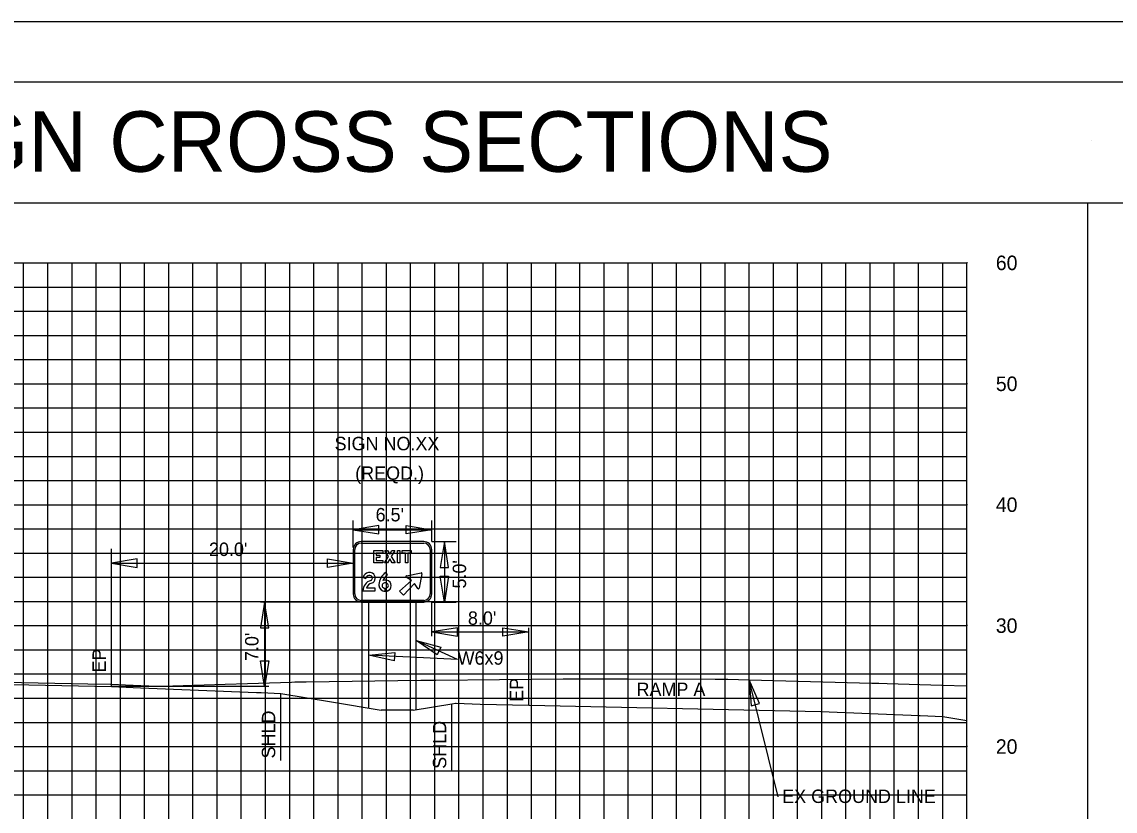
# Model space of a CAD drawing. Extents: x 2193008 to 2198143, y 1236112 to 1237864.
# Drawn here: x 2195976.6 to 2196067, y 1237272.8 to 1237338 of the extents above; entities that cross this region are included whole.
import ezdxf

# ---------------------------------------------------------------- set-up
doc = ezdxf.new("R2010")
doc.units = 0
for name, color, linetype in [('3', 7, 'Continuous'), ('31', 7, 'Continuous'), ('60', 7, 'Continuous'), ('ANNO-SHT', 7, 'Continuous'), ('DRAINAGE', 7, 'Continuous'), ('GSBWFILL', 7, 'Continuous'), ('GSCOLORFILL', 7, 'Continuous'), ('GSDIMS', 7, 'Continuous'), ('GSOUTLINE', 7, 'Continuous'), ('Level 1', 7, 'Continuous'), ('Level 55', 7, 'Continuous'), ('Level 61', 7, 'Continuous'), ('M-ROADS', 7, 'Continuous'), ('SHT-BNDRY', 7, 'Continuous')]:
    doc.layers.add(name, color=color, linetype=linetype)

# ---------------------------------------------------------------- blocks, each defined once
blk = doc.blocks.new('SC47208')
at = {"layer": 'Level 1'}
blk.add_line((0, 0), (0, 0), dxfattribs=at)

msp = doc.modelspace()

# ---------------------------------------------------------------- linework, layer by layer
msp.add_lwpolyline([(2195914.707, 1237133.046), (2196214.707, 1237133.046), (2196214.707, 1237323.046), (2195914.707, 1237323.046)], close=True)
at = {"layer": '3'}
for p, q in [((2196064.707, 1237228.046), (2196064.707, 1237323.046)), ((2195983.962, 1237283.059), (2195983.962, 1237294.466)), ((2196010.456, 1237287.233), (2196010.456, 1237290.059)), ((2196018.474, 1237281.53), (2196018.474, 1237287.928)), ((2196012.588, 1237285.291), (2196009.156, 1237286.882)), ((2196012.588, 1237285.291), (2196005.262, 1237285.65)), ((2196039.111, 1237273.935), (2196036.711, 1237283.62))]:
    msp.add_line(p, q, dxfattribs=at)
at = {"layer": '60'}
for p, q in [((2196054.707, 1237258.106), (2196054.707, 1237318.106)), ((2196054.767, 1237318.106), (2196054.707, 1237318.106)), ((2196054.767, 1237308.106), (2196054.707, 1237308.106)), ((2196054.767, 1237298.106), (2196054.707, 1237298.106)), ((2196054.767, 1237288.106), (2196054.707, 1237288.106)), ((2196008.923, 1237281.116), (2196006.263, 1237281.116)), ((2196054.767, 1237278.106), (2196054.707, 1237278.106))]:
    msp.add_line(p, q, dxfattribs=at)
for points in [[(2195924.707, 1237282.958), (2195925.957, 1237282.958), (2195937.962, 1237283.451), (2195945.964, 1237283.771), (2195947.962, 1237283.851), (2195957.565, 1237283.64), (2195959.962, 1237283.587), (2195962.364, 1237283.534), (2195971.961, 1237283.323), (2195974.365, 1237283.27), (2195983.962, 1237283.059), (2195986.365, 1237282.963), (2195995.962, 1237282.579), (2195996.362, 1237282.563), (2195997.962, 1237282.499)], [(2195997.962, 1237282.499), (2196002.171, 1237281.798), (2196006.263, 1237281.116)], [(2196008.923, 1237281.116), (2196012.108, 1237281.643), (2196012.432, 1237281.697), (2196012.461, 1237281.696), (2196014.446, 1237281.617), (2196018.474, 1237281.53), (2196018.474, 1237281.53), (2196018.478, 1237281.53), (2196018.55, 1237281.528), (2196041.338, 1237281.025), (2196042.645, 1237280.996), (2196050.099, 1237280.698), (2196050.702, 1237280.674), (2196050.856, 1237280.667), (2196052.716, 1237280.593), (2196054.707, 1237280.263)]]:
    msp.add_lwpolyline(points, dxfattribs=at)
at = {"layer": 'GSBWFILL'}
for p, q in [((2196006.785, 1237292.304), (2196006.646, 1237292.499)), ((2196004.779, 1237292.099), (2196005.009, 1237292.012)), ((2196005.788, 1237291.214), (2196005.055, 1237291.214)), ((2196006.607, 1237291.188), (2196006.607, 1237290.948)), ((2196006.607, 1237290.948), (2196006.607, 1237291.188)), ((2196006.607, 1237291.188), (2196006.607, 1237291.188))]:
    msp.add_line(p, q, dxfattribs=at)
for points in [[(2196006.4, 1237294.305), (2196006.4, 1237294.105), (2196005.87, 1237294.105), (2196005.87, 1237293.945), (2196006.17, 1237293.945), (2196006.17, 1237293.745), (2196005.87, 1237293.745), (2196005.87, 1237293.505), (2196006.41, 1237293.505), (2196006.41, 1237293.306), (2196005.671, 1237293.306), (2196005.671, 1237294.305)], [(2196007.185, 1237293.306), (2196006.984, 1237293.634), (2196006.784, 1237293.306), (2196006.55, 1237293.306), (2196006.867, 1237293.826), (2196006.575, 1237294.305), (2196006.809, 1237294.305), (2196006.984, 1237294.017), (2196007.16, 1237294.305), (2196007.394, 1237294.305), (2196007.101, 1237293.826), (2196007.419, 1237293.306)], [(2196007.629, 1237294.305), (2196007.828, 1237294.305), (2196007.828, 1237293.306), (2196007.629, 1237293.306)], [(2196008.478, 1237293.306), (2196008.278, 1237293.306), (2196008.278, 1237294.105), (2196008.008, 1237294.105), (2196008.008, 1237294.305), (2196008.747, 1237294.305), (2196008.747, 1237294.105), (2196008.478, 1237294.105)]]:
    msp.add_lwpolyline(points, close=True, dxfattribs=at)
for points in [[(2196008.372, 1237292.232), (2196009.568, 1237292.463)], [(2196009.647, 1237292.384), (2196009.415, 1237291.197)], [(2196009.292, 1237291.175), (2196009.031, 1237291.597), (2196008.13, 1237290.62), (2196007.79, 1237290.956), (2196008.775, 1237291.851), (2196008.35, 1237292.11)], [(2196004.769, 1237290.975), (2196005.788, 1237290.975), (2196005.788, 1237291.214)]]:
    msp.add_lwpolyline(points, dxfattribs=at)
for centre, major_axis, ratio, start_param, end_param in [((2196005.271, 1237291.997), (0, 0.502), 0.999993, 0.087066, 1.367251), ((2196005.271, 1237291.997), (0, 0.262), 0.999993, 0.087066, 1.512721), ((2196005.278, 1237291.911), (0, 0.588), 0.999993, 5.803457, 6.370252), ((2196005.278, 1237291.911), (0, 0.348), 0.999993, 5.803457, 6.370252), ((2196005.345, 1237292.041), (0, 0.202), 0.999993, 3.458109, 5.803457), ((2196005.345, 1237292.041), (0, 0.442), 0.999993, 3.458123, 5.803457), ((2196007.419, 1237291.413), (0, 1.334), 0.999996, 0.618745, 1.503087), ((2196007.419, 1237291.413), (0, 1.094), 0.999996, 0.618745, 1.170681), ((2196008.385, 1237292.167), (0.0674, 0), 0.992222, 1.762394, 4.16288), ((2196009.581, 1237292.397), (0.0674, 0), 0.992222, 6.091588, 8.045579), ((2196005.698, 1237290.966), (0, 0.929), 0.999993, 0.316557, 1.561011), ((2196005.698, 1237290.966), (0, 0.689), 0.999993, 0.316562, 1.201505), ((2196006.607, 1237291.468), (0, 0.52), 0.999996, 1.503087, 3.14268), ((2196006.543, 1237291.413), (0, 0.195), 0.999996, 0.87305, 2.268543), ((2196006.607, 1237291.359), (0, 0.279), 0.999996, 5.410135, 7.156235), ((2196006.607, 1237291.359), (0, 0.518), 0.999996, 5.410135, 6.670669), ((2196006.672, 1237291.413), (0, 0.195), 0.999996, 4.014643, 5.410135), ((2196006.672, 1237291.413), (0, 0.435), 0.999996, 4.007952, 5.410135), ((2196006.607, 1237291.467), (0, 0.279), 0.999996, 2.268543, 3.141593), ((2196006.607, 1237291.467), (0, 0.279), 0.999996, 3.141862, 4.014643), ((2196006.607, 1237291.468), (0, 0.52), 0.999996, 3.142824, 4.007952), ((2196009.349, 1237291.21), (0.0674, 0), 0.992222, 3.691101, 6.091588)]:
    msp.add_ellipse(centre, major_axis=major_axis, ratio=ratio, start_param=start_param, end_param=end_param, dxfattribs=at)
at = {"layer": 'GSCOLORFILL'}
for p, q in [((2196009.79, 1237295.054), (2196004.628, 1237295.054)), ((2196003.962, 1237294.388), (2196003.962, 1237290.725)), ((2196004.087, 1237290.725), (2196004.087, 1237294.388)), ((2196004.628, 1237294.929), (2196009.79, 1237294.929)), ((2196010.331, 1237294.388), (2196010.331, 1237290.725)), ((2196010.456, 1237290.725), (2196010.456, 1237294.388)), ((2196006.785, 1237292.304), (2196006.646, 1237292.499)), ((2196004.779, 1237292.099), (2196005.009, 1237292.012)), ((2196005.788, 1237291.214), (2196005.055, 1237291.214)), ((2196006.607, 1237291.188), (2196006.607, 1237290.948)), ((2196006.607, 1237290.948), (2196006.607, 1237291.188)), ((2196006.607, 1237291.188), (2196006.607, 1237291.188)), ((2196004.628, 1237290.059), (2196004.628, 1237290.184)), ((2196009.79, 1237290.184), (2196004.63, 1237290.184)), ((2196004.63, 1237290.184), (2196004.63, 1237290.059)), ((2196004.63, 1237290.059), (2196009.79, 1237290.059))]:
    msp.add_line(p, q, dxfattribs=at)
for points in [[(2196006.4, 1237294.305), (2196006.4, 1237294.105), (2196005.87, 1237294.105), (2196005.87, 1237293.945), (2196006.17, 1237293.945), (2196006.17, 1237293.745), (2196005.87, 1237293.745), (2196005.87, 1237293.505), (2196006.41, 1237293.505), (2196006.41, 1237293.306), (2196005.671, 1237293.306), (2196005.671, 1237294.305)], [(2196007.185, 1237293.306), (2196006.984, 1237293.634), (2196006.784, 1237293.306), (2196006.55, 1237293.306), (2196006.867, 1237293.826), (2196006.575, 1237294.305), (2196006.809, 1237294.305), (2196006.984, 1237294.017), (2196007.16, 1237294.305), (2196007.394, 1237294.305), (2196007.101, 1237293.826), (2196007.419, 1237293.306)], [(2196007.629, 1237294.305), (2196007.828, 1237294.305), (2196007.828, 1237293.306), (2196007.629, 1237293.306)], [(2196008.478, 1237293.306), (2196008.278, 1237293.306), (2196008.278, 1237294.105), (2196008.008, 1237294.105), (2196008.008, 1237294.305), (2196008.747, 1237294.305), (2196008.747, 1237294.105), (2196008.478, 1237294.105)]]:
    msp.add_lwpolyline(points, close=True, dxfattribs=at)
for points in [[(2196008.372, 1237292.232), (2196009.568, 1237292.463)], [(2196009.647, 1237292.384), (2196009.415, 1237291.197)], [(2196009.292, 1237291.175), (2196009.031, 1237291.597), (2196008.13, 1237290.62), (2196007.79, 1237290.956), (2196008.775, 1237291.851), (2196008.35, 1237292.11)], [(2196004.769, 1237290.975), (2196005.788, 1237290.975), (2196005.788, 1237291.214)]]:
    msp.add_lwpolyline(points, dxfattribs=at)
for centre, radius, start, end in [((2196004.628, 1237294.388), 0.666, 90, 180), ((2196009.79, 1237294.388), 0.666, 0, 90), ((2196004.628, 1237294.388), 0.541, 90, 180), ((2196009.79, 1237294.388), 0.541, 0, 90), ((2196004.628, 1237290.725), 0.666, 180, 270), ((2196004.628, 1237290.725), 0.541, 180, 270), ((2196009.79, 1237290.725), 0.666, 270, 0), ((2196009.79, 1237290.725), 0.541, 270, 0)]:
    msp.add_arc(centre, radius, start, end, dxfattribs=at)
for centre, major_axis, ratio, start_param, end_param in [((2196005.271, 1237291.997), (0, 0.502), 0.999993, 0.087066, 1.367251), ((2196005.271, 1237291.997), (0, 0.262), 0.999993, 0.087066, 1.512721), ((2196005.278, 1237291.911), (0, 0.588), 0.999993, 5.803457, 6.370252), ((2196005.278, 1237291.911), (0, 0.348), 0.999993, 5.803457, 6.370252), ((2196005.345, 1237292.041), (0, 0.202), 0.999993, 3.458109, 5.803457), ((2196005.345, 1237292.041), (0, 0.442), 0.999993, 3.458123, 5.803457), ((2196007.419, 1237291.413), (0, 1.334), 0.999996, 0.618745, 1.503087), ((2196007.419, 1237291.413), (0, 1.094), 0.999996, 0.618745, 1.170681), ((2196008.385, 1237292.167), (0.0674, 0), 0.992222, 1.762394, 4.16288), ((2196009.581, 1237292.397), (0.0674, 0), 0.992222, 6.091588, 8.045579), ((2196005.698, 1237290.966), (0, 0.929), 0.999993, 0.316557, 1.561011), ((2196005.698, 1237290.966), (0, 0.689), 0.999993, 0.316562, 1.201505), ((2196006.607, 1237291.468), (0, 0.52), 0.999996, 1.503087, 3.14268), ((2196006.543, 1237291.413), (0, 0.195), 0.999996, 0.87305, 2.268543), ((2196006.607, 1237291.359), (0, 0.279), 0.999996, 5.410135, 7.156235), ((2196006.607, 1237291.359), (0, 0.518), 0.999996, 5.410135, 6.670669), ((2196006.672, 1237291.413), (0, 0.195), 0.999996, 4.014643, 5.410135), ((2196006.672, 1237291.413), (0, 0.435), 0.999996, 4.007952, 5.410135), ((2196006.607, 1237291.467), (0, 0.279), 0.999996, 2.268543, 3.141593), ((2196006.607, 1237291.467), (0, 0.279), 0.999996, 3.141862, 4.014643), ((2196006.607, 1237291.468), (0, 0.52), 0.999996, 3.142824, 4.007952), ((2196009.349, 1237291.21), (0.0674, 0), 0.992222, 3.691101, 6.091588)]:
    msp.add_ellipse(centre, major_axis=major_axis, ratio=ratio, start_param=start_param, end_param=end_param, dxfattribs=at)
at = {"layer": 'GSDIMS'}
for p, q in [((2196003.962, 1237294.554), (2196003.962, 1237296.795)), ((2196010.456, 1237295.054), (2196010.456, 1237296.795)), ((2196003.962, 1237296.037), (2196010.456, 1237296.037)), ((2196010.456, 1237295.054), (2196012.482, 1237295.054)), ((2196011.498, 1237295.054), (2196011.498, 1237290.059)), ((2196005.262, 1237290.059), (2195996.282, 1237290.059)), ((2195996.63, 1237290.059), (2195996.63, 1237283.059)), ((2196005.262, 1237281.282), (2196005.262, 1237290.059)), ((2196009.156, 1237281.154), (2196009.156, 1237290.059)), ((2196010.456, 1237290.059), (2196012.482, 1237290.059)), ((2195996.977, 1237283.059), (2195983.962, 1237283.059)), ((2195997.962, 1237276.945), (2195997.962, 1237282.499)), ((2196012.108, 1237276.089), (2196012.108, 1237281.643))]:
    msp.add_line(p, q, dxfattribs=at)
for points in [[(2196003.962, 1237296.037), (2196006.091, 1237295.69), (2196006.091, 1237296.385)], [(2196010.456, 1237296.037), (2196008.327, 1237295.69), (2196008.327, 1237296.385)], [(2196011.498, 1237295.054), (2196011.151, 1237292.925), (2196011.845, 1237292.925)], [(2195983.962, 1237293.271), (2195986.091, 1237292.924), (2195986.091, 1237293.618)], [(2196003.962, 1237293.271), (2196001.834, 1237292.924), (2196001.834, 1237293.618)], [(2196011.498, 1237290.059), (2196011.151, 1237292.187), (2196011.845, 1237292.187)], [(2195996.63, 1237290.059), (2195996.282, 1237287.93), (2195996.977, 1237287.93)], [(2196010.456, 1237287.58), (2196012.584, 1237287.233), (2196012.584, 1237287.928)], [(2196018.474, 1237287.58), (2196016.345, 1237287.233), (2196016.345, 1237287.928)], [(2196009.156, 1237286.882), (2196011.22, 1237286.312), (2196010.911, 1237285.682)], [(2196005.262, 1237285.65), (2196007.389, 1237285.897), (2196007.34, 1237285.197)], [(2195996.63, 1237283.059), (2195996.282, 1237285.187), (2195996.977, 1237285.187)], [(2196036.711, 1237283.62), (2196036.879, 1237281.486), (2196037.556, 1237281.669)]]:
    msp.add_lwpolyline(points, close=True, dxfattribs=at)
at = {"layer": 'GSOUTLINE'}
for p, q in [((2196006.785, 1237292.304), (2196006.646, 1237292.499)), ((2196004.779, 1237292.099), (2196005.009, 1237292.012)), ((2196005.788, 1237291.214), (2196005.055, 1237291.214))]:
    msp.add_line(p, q, dxfattribs=at)
for points in [[(2196006.4, 1237294.305), (2196006.4, 1237294.105), (2196005.87, 1237294.105), (2196005.87, 1237293.945), (2196006.17, 1237293.945), (2196006.17, 1237293.745), (2196005.87, 1237293.745), (2196005.87, 1237293.505), (2196006.41, 1237293.505), (2196006.41, 1237293.306), (2196005.671, 1237293.306), (2196005.671, 1237294.305)], [(2196007.185, 1237293.306), (2196006.984, 1237293.634), (2196006.784, 1237293.306), (2196006.55, 1237293.306), (2196006.867, 1237293.826), (2196006.575, 1237294.305), (2196006.809, 1237294.305), (2196006.984, 1237294.017), (2196007.16, 1237294.305), (2196007.394, 1237294.305), (2196007.101, 1237293.826), (2196007.419, 1237293.306)], [(2196007.629, 1237294.305), (2196007.828, 1237294.305), (2196007.828, 1237293.306), (2196007.629, 1237293.306)], [(2196008.478, 1237293.306), (2196008.278, 1237293.306), (2196008.278, 1237294.105), (2196008.008, 1237294.105), (2196008.008, 1237294.305), (2196008.747, 1237294.305), (2196008.747, 1237294.105), (2196008.478, 1237294.105)]]:
    msp.add_lwpolyline(points, close=True, dxfattribs=at)
for points in [[(2196008.372, 1237292.232), (2196009.568, 1237292.463)], [(2196009.647, 1237292.384), (2196009.415, 1237291.197)], [(2196009.292, 1237291.175), (2196009.031, 1237291.597), (2196008.13, 1237290.62), (2196007.79, 1237290.956), (2196008.775, 1237291.851), (2196008.35, 1237292.11)], [(2196004.769, 1237290.975), (2196005.788, 1237290.975), (2196005.788, 1237291.214)]]:
    msp.add_lwpolyline(points, dxfattribs=at)
for centre, major_axis, ratio, start_param, end_param in [((2196005.271, 1237291.997), (0, 0.502), 0.999993, 0.087066, 1.367251), ((2196005.271, 1237291.997), (0, 0.262), 0.999993, 0.087066, 1.512721), ((2196005.278, 1237291.911), (0, 0.588), 0.999993, 5.803457, 6.370252), ((2196005.278, 1237291.911), (0, 0.348), 0.999993, 5.803457, 6.370252), ((2196005.345, 1237292.041), (0, 0.202), 0.999993, 3.458109, 5.803457), ((2196005.345, 1237292.041), (0, 0.442), 0.999993, 3.458123, 5.803457), ((2196007.419, 1237291.413), (0, 1.334), 0.999996, 0.618745, 1.503087), ((2196007.419, 1237291.413), (0, 1.094), 0.999996, 0.618745, 1.170681), ((2196008.385, 1237292.167), (0.0674, 0), 0.992222, 1.762394, 4.16288), ((2196009.581, 1237292.397), (0.0674, 0), 0.992222, 6.091588, 8.045579), ((2196005.698, 1237290.966), (0, 0.929), 0.999993, 0.316557, 1.561011), ((2196005.698, 1237290.966), (0, 0.689), 0.999993, 0.316562, 1.201505), ((2196006.607, 1237291.468), (0, 0.52), 0.999996, 1.503087, 4.007952), ((2196006.543, 1237291.413), (0, 0.195), 0.999996, 0.87305, 2.268543), ((2196006.607, 1237291.359), (0, 0.279), 0.999996, 5.410135, 7.156235), ((2196006.607, 1237291.359), (0, 0.518), 0.999996, 5.410135, 6.670669), ((2196006.672, 1237291.413), (0, 0.195), 0.999996, 4.014643, 5.410135), ((2196006.672, 1237291.413), (0, 0.435), 0.999996, 4.007952, 5.410135), ((2196006.607, 1237291.467), (0, 0.279), 0.999996, 2.268543, 4.014643), ((2196009.349, 1237291.21), (0.0674, 0), 0.992222, 3.691101, 6.091588)]:
    msp.add_ellipse(centre, major_axis=major_axis, ratio=ratio, start_param=start_param, end_param=end_param, dxfattribs=at)
at = {"layer": 'Level 61'}
for p, q in [((2195983.962, 1237293.271), (2196003.962, 1237293.271)), ((2196010.456, 1237287.58), (2196018.474, 1237287.58))]:
    msp.add_line(p, q, dxfattribs=at)
at = {"layer": 'M-ROADS'}
for p, q in [((2195924.707, 1237318.106), (2196054.707, 1237318.106)), ((2195976.707, 1237258.106), (2195976.707, 1237318.106)), ((2195978.707, 1237258.106), (2195978.707, 1237318.106)), ((2195980.707, 1237258.106), (2195980.707, 1237318.106)), ((2195982.707, 1237258.106), (2195982.707, 1237318.106)), ((2195984.707, 1237258.106), (2195984.707, 1237318.106)), ((2195986.707, 1237258.106), (2195986.707, 1237318.106)), ((2195988.707, 1237258.106), (2195988.707, 1237318.106)), ((2195990.707, 1237258.106), (2195990.707, 1237318.106)), ((2195992.707, 1237258.106), (2195992.707, 1237318.106)), ((2195994.707, 1237258.106), (2195994.707, 1237318.106)), ((2195996.707, 1237258.106), (2195996.707, 1237318.106)), ((2195998.707, 1237258.106), (2195998.707, 1237318.106)), ((2196000.707, 1237258.106), (2196000.707, 1237318.106)), ((2196002.707, 1237258.106), (2196002.707, 1237318.106)), ((2196004.707, 1237258.106), (2196004.707, 1237318.106)), ((2196006.707, 1237258.106), (2196006.707, 1237318.106)), ((2196008.707, 1237258.106), (2196008.707, 1237318.106)), ((2196010.707, 1237258.106), (2196010.707, 1237318.106)), ((2196012.707, 1237258.106), (2196012.707, 1237318.106)), ((2196014.707, 1237258.106), (2196014.707, 1237318.106)), ((2196016.707, 1237258.106), (2196016.707, 1237318.106)), ((2196018.707, 1237258.106), (2196018.707, 1237318.106)), ((2196020.707, 1237258.106), (2196020.707, 1237318.106)), ((2196022.707, 1237258.106), (2196022.707, 1237318.106)), ((2196024.707, 1237258.106), (2196024.707, 1237318.106)), ((2196026.707, 1237258.106), (2196026.707, 1237318.106)), ((2196028.707, 1237258.106), (2196028.707, 1237318.106)), ((2196030.707, 1237258.106), (2196030.707, 1237318.106)), ((2196032.707, 1237258.106), (2196032.707, 1237318.106)), ((2196034.707, 1237258.106), (2196034.707, 1237318.106)), ((2196036.707, 1237258.106), (2196036.707, 1237318.106)), ((2196038.707, 1237258.106), (2196038.707, 1237318.106)), ((2196040.707, 1237258.106), (2196040.707, 1237318.106)), ((2196042.707, 1237258.106), (2196042.707, 1237318.106)), ((2196044.707, 1237258.106), (2196044.707, 1237318.106)), ((2196046.707, 1237258.106), (2196046.707, 1237318.106)), ((2196048.707, 1237258.106), (2196048.707, 1237318.106)), ((2196050.707, 1237258.106), (2196050.707, 1237318.106)), ((2196052.707, 1237258.106), (2196052.707, 1237318.106)), ((2196054.707, 1237258.106), (2196054.707, 1237318.106)), ((2195924.707, 1237316.106), (2196054.707, 1237316.106)), ((2195924.707, 1237314.106), (2196054.707, 1237314.106)), ((2195924.707, 1237312.106), (2196054.707, 1237312.106)), ((2195924.707, 1237310.106), (2196054.707, 1237310.106)), ((2195924.707, 1237308.106), (2196054.707, 1237308.106)), ((2195924.707, 1237306.106), (2196054.707, 1237306.106)), ((2195924.707, 1237304.106), (2196054.707, 1237304.106)), ((2195924.707, 1237302.106), (2196054.707, 1237302.106)), ((2195924.707, 1237300.106), (2196054.707, 1237300.106)), ((2195924.707, 1237298.106), (2196054.707, 1237298.106)), ((2195924.707, 1237296.106), (2196054.707, 1237296.106)), ((2195924.707, 1237294.106), (2196054.707, 1237294.106)), ((2195924.707, 1237292.106), (2196054.707, 1237292.106)), ((2195924.707, 1237290.106), (2196054.707, 1237290.106)), ((2195924.707, 1237288.106), (2196054.707, 1237288.106)), ((2195924.707, 1237286.106), (2196054.707, 1237286.106)), ((2195924.707, 1237284.106), (2196054.707, 1237284.106)), ((2195924.707, 1237282.106), (2196054.707, 1237282.106)), ((2195924.707, 1237280.106), (2196054.707, 1237280.106)), ((2195924.707, 1237278.106), (2196054.707, 1237278.106)), ((2195924.707, 1237276.106), (2196054.707, 1237276.106)), ((2195924.707, 1237274.106), (2196054.707, 1237274.106))]:
    msp.add_line(p, q, dxfattribs=at)
msp.add_lwpolyline([(2195889.71, 1237118.036), (2196229.71, 1237118.036), (2196229.71, 1237338.036), (2195889.71, 1237338.036)], close=True, dxfattribs=at)
msp.add_lwpolyline([(2195972.404, 1237283.498), (2195982.006, 1237283.297), (2195983.899, 1237283.26), (2195984.006, 1237283.255), (2195985.143, 1237283.211), (2195987.691, 1237283.111), (2195988.164, 1237283.088), (2195993.372, 1237283.266), (2195995.23, 1237283.329), (2195998.868, 1237283.439), (2195999.141, 1237283.448), (2196000.08, 1237283.461), (2196009.553, 1237283.599), (2196009.964, 1237283.6), (2196010.797, 1237283.606), (2196021.334, 1237283.703), (2196022.762, 1237283.715), (2196023.281, 1237283.714), (2196026.602, 1237283.7), (2196033.885, 1237283.672), (2196034.95, 1237283.668), (2196036.711, 1237283.62), (2196046.862, 1237283.356), (2196047.427, 1237283.343), (2196048.106, 1237283.321), (2196052.635, 1237283.184), (2196054.707, 1237283.119)], dxfattribs=at)
at = {"layer": 'SHT-BNDRY'}
msp.add_lwpolyline([(2195902.21, 1237123.036), (2196224.71, 1237123.036), (2196224.71, 1237333.036), (2195902.21, 1237333.036)], close=True, dxfattribs=at)

# ---------------------------------------------------------------- block references
at = {"layer": 'DRAINAGE', "xscale": 0.20000000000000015, "yscale": 0.20000000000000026, "rotation": -116.41666666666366}
msp.add_blockref('SC47208', (2196065.027, 1237328.234), dxfattribs=at)
msp.add_blockref('SC47208', (2196065.027, 1237328.234), dxfattribs=at)

# ---------------------------------------------------------------- texts
at = {"layer": '31'}
for s, p in [('60', (2196057.107, 1237317.506)), ('50', (2196057.107, 1237307.506)), ('40', (2196057.107, 1237297.506)), ('30', (2196057.107, 1237287.506)), ('20', (2196057.107, 1237277.506))]:
    msp.add_text(s, height=1.2, dxfattribs=at).set_placement(p)
at = {"layer": 'ANNO-SHT'}
msp.add_text('              SIGN CROSS SECTIONS               ', height=4.9995, rotation=360, dxfattribs=at).set_placement((2195939.582, 1237325.638))
at = {"layer": 'Level 55'}
for s, height, p in [('SIGN NO.XX', 1.1105, (2196002.421, 1237302.607)), ('(REQD.)', 1.1105, (2196004.123, 1237300.164)), ("6.5'", 1.1105, (2196005.813, 1237296.726)), ("20.0'", 1.1105, (2195992.033, 1237293.863)), ("8.0'", 1.1105, (2196013.447, 1237288.173)), ('W6x9', 1.1105, (2196012.592, 1237284.874)), ('RAMP A', 1.1105, (2196027.391, 1237282.282)), ('EX GROUND LINE', 1.11046, (2196039.438, 1237273.438))]:
    msp.add_text(s, height=height, dxfattribs=at).set_placement(p)
for s, p in [("5.0'", (2196013.296, 1237291.172)), ("7.0'", (2195996.127, 1237285.175)), ('EP', (2195983.51, 1237284.228)), ('EP', (2196018.021, 1237281.795)), ('SHLD', (2195997.51, 1237277.12)), ('SHLD', (2196011.656, 1237276.265))]:
    msp.add_text(s, height=1.1105, rotation=90, dxfattribs=at).set_placement(p)

doc.saveas('drawing.dxf')
